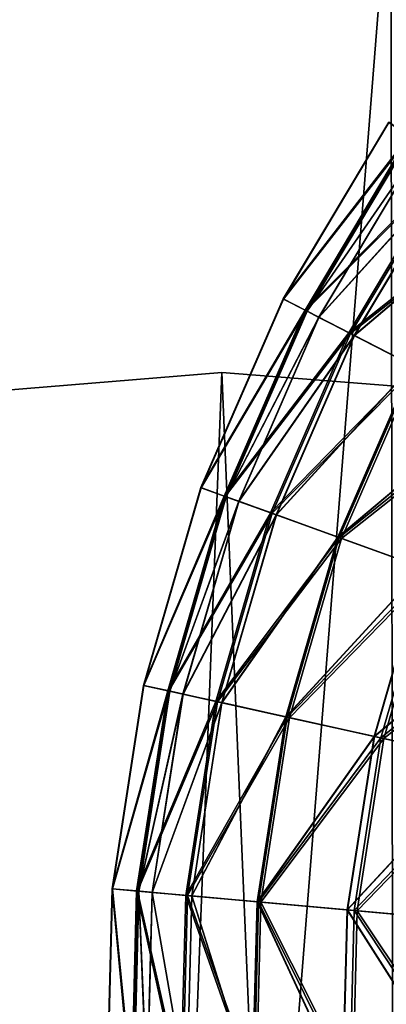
# Model space of a CAD drawing. Header units: millimetres. Extents: x 0 to 453, y 0 to 454.
# Tile 438 of 530: x 208 to 226, y 379 to 426. Entities that reach past the tile are written whole.
import ezdxf

# ---------------------------------------------------------------- set-up
doc = ezdxf.new("R2010")
doc.units = ezdxf.units.MM
doc.header["$LTSCALE"] = 25.4
doc.layers.get('0').update_dxf_attribs({"true_color": 0xff5454})

# ---------------------------------------------------------------- blocks, each defined once
blk = doc.blocks.new('KARO-V-10303.STL')
at = {"color": 250, "true_color": 0x262626}
mesh = blk.add_polyface(dxfattribs=at)
corners = [(-197.361, -32.381, 1779.606), (-197.458, 31.784, 1779.606), (-200, -0.302, 1779.606), (-189.803, 63.047, 1779.606), (-189.611, -63.62, 1779.606), (-177.232, 92.677, 1779.606), (-176.95, -93.212, 1779.606), (-160.07, 119.907, 1779.606), (-159.707, -120.39, 1779.606), (-138.763, 144.031, 1779.606), (-138.327, -144.45, 1779.606), (-113.862, 164.425, 1779.606), (-113.364, -164.768, 1779.606), (-86.012, 180.56, 1779.606), (-85.465, -180.82, 1779.606), (-55.934, 192.019, 1779.606), (-55.353, -192.188, 1779.606), (-24.407, 198.505, 1779.606), (-23.807, -198.578, 1779.606), (7.751, 199.85, 1779.606), (8.355, -199.825, 1779.606), (39.709, 196.018, 1779.606), (40.301, -195.897, 1779.606), (70.638, 187.11, 1779.606), (71.204, -186.896, 1779.606), (99.738, 173.356, 1779.606), (100.262, -173.054, 1779.606), (126.255, 155.112, 1779.606), (126.723, -154.73, 1779.606), (149.501, 132.851, 1779.606), (149.902, -132.398, 1779.606), (168.876, 107.149, 1779.606), (169.199, -106.637, 1779.606), (183.877, 78.671, 1779.606), (184.114, -78.115, 1779.606), (194.116, 48.157, 1779.606), (194.26, -47.57, 1779.606), (199.327, 16.395, 1779.606), (199.376, -15.792, 1779.606)]
mesh.append_faces([[corners[k] for k in face] for face in [(0, 1, 2), (37, 36, 38)]], dxfattribs={"vtx0": -1, "color": 250})
mesh.append_faces([[corners[k] for k in face] for face in [(1, 0, 3), (3, 4, 5), (5, 6, 7), (7, 8, 9), (9, 10, 11), (11, 12, 13), (13, 14, 15), (15, 16, 17), (17, 18, 19), (19, 20, 21), (21, 22, 23), (23, 24, 25), (25, 26, 27), (27, 28, 29), (29, 30, 31), (31, 32, 33), (33, 34, 35), (35, 36, 37)]], dxfattribs={"vtx0": -1, "vtx1": -1, "color": 250})
mesh.append_faces([[corners[k] for k in face] for face in [(3, 0, 4), (5, 4, 6), (7, 6, 8), (9, 8, 10), (11, 10, 12), (13, 12, 14), (15, 14, 16), (17, 16, 18), (19, 18, 20), (21, 20, 22), (23, 22, 24), (25, 24, 26), (27, 26, 28), (29, 28, 30), (31, 30, 32), (33, 32, 34), (35, 34, 36)]], dxfattribs={"vtx0": -1, "vtx2": -1, "color": 250})
mesh = blk.add_polyface(dxfattribs=at)
corners = [(-197.458, 31.784, 1778.806), (-197.361, -32.381, 1778.806), (-200, -0.302, 1778.806), (-189.803, 63.047, 1778.806), (-189.611, -63.62, 1778.806), (-177.232, 92.677, 1778.806), (-176.95, -93.212, 1778.806), (-160.07, 119.907, 1778.806), (-159.707, -120.39, 1778.806), (-138.763, 144.031, 1778.806), (-138.327, -144.45, 1778.806), (-113.862, 164.425, 1778.806), (-113.364, -164.768, 1778.806), (-86.012, 180.56, 1778.806), (-85.465, -180.82, 1778.806), (-55.934, 192.019, 1778.806), (-55.353, -192.188, 1778.806), (-24.407, 198.505, 1778.806), (-23.807, -198.578, 1778.806), (7.751, 199.85, 1778.806), (8.355, -199.825, 1778.806), (39.709, 196.018, 1778.806), (40.301, -195.897, 1778.806), (70.638, 187.11, 1778.806), (71.204, -186.896, 1778.806), (99.738, 173.356, 1778.806), (100.262, -173.054, 1778.806), (126.255, 155.112, 1778.806), (126.723, -154.73, 1778.806), (149.501, 132.851, 1778.806), (149.902, -132.398, 1778.806), (168.876, 107.149, 1778.806), (169.199, -106.637, 1778.806), (183.877, 78.671, 1778.806), (184.114, -78.115, 1778.806), (194.116, 48.157, 1778.806), (194.26, -47.57, 1778.806), (199.327, 16.395, 1778.806), (199.376, -15.792, 1778.806)]
mesh.append_faces([[corners[k] for k in face] for face in [(0, 1, 2), (36, 37, 38)]], dxfattribs={"vtx0": -1, "color": 250})
mesh.append_faces([[corners[k] for k in face] for face in [(1, 3, 4), (4, 5, 6), (6, 7, 8), (8, 9, 10), (10, 11, 12), (12, 13, 14), (14, 15, 16), (16, 17, 18), (18, 19, 20), (20, 21, 22), (22, 23, 24), (24, 25, 26), (26, 27, 28), (28, 29, 30), (30, 31, 32), (32, 33, 34), (34, 35, 36)]], dxfattribs={"vtx0": -1, "vtx1": -1, "color": 250})
mesh.append_faces([[corners[k] for k in face] for face in [(1, 0, 3), (4, 3, 5), (6, 5, 7), (8, 7, 9), (10, 9, 11), (12, 11, 13), (14, 13, 15), (16, 15, 17), (18, 17, 19), (20, 19, 21), (22, 21, 23), (24, 23, 25), (26, 25, 27), (28, 27, 29), (30, 29, 31), (32, 31, 33), (34, 33, 35), (36, 35, 37)]], dxfattribs={"vtx0": -1, "vtx2": -1, "color": 250})
at = {"color": 7, "true_color": 0xffffff}
mesh = blk.add_polyface(dxfattribs=at)
corners = [(8.617, 186.254, 682.186), (2.62, 178.501, 672.487), (3.664, 177.965, 682.186), (7.65, 186.919, 672.487)]
mesh.append_faces([[corners[k] for k in face] for face in [(0, 1, 2), (1, 0, 3)]], dxfattribs={"vtx0": -1, "color": 7})
mesh = blk.add_polyface(dxfattribs=at)
corners = [(2.62, 178.501, 672.487), (7.664, 186.91, 662.718), (2.635, 178.493, 662.718), (7.65, 186.919, 672.487)]
mesh.append_faces([[corners[k] for k in face] for face in [(0, 1, 2), (1, 0, 3)]], dxfattribs={"vtx0": -1, "color": 7})
mesh = blk.add_polyface(dxfattribs=at)
corners = [(2.635, 178.493, 662.718), (8.659, 186.225, 653.023), (3.709, 177.942, 653.023), (7.664, 186.91, 662.718)]
mesh.append_faces([[corners[k] for k in face] for face in [(0, 1, 2), (1, 0, 3)]], dxfattribs={"vtx0": -1, "color": 7})
mesh = blk.add_polyface(dxfattribs=at)
corners = [(10.551, 184.923, 691.669), (3.664, 177.965, 682.186), (5.752, 176.892, 691.669), (8.617, 186.254, 682.186)]
mesh.append_faces([[corners[k] for k in face] for face in [(0, 1, 2), (1, 0, 3)]], dxfattribs={"vtx0": -1, "color": 7})
mesh = blk.add_polyface(dxfattribs=at)
corners = [(3.709, 177.942, 653.023), (10.62, 184.876, 643.548), (5.826, 176.854, 643.548), (8.659, 186.225, 653.023)]
mesh.append_faces([[corners[k] for k in face] for face in [(0, 1, 2), (1, 0, 3)]], dxfattribs={"vtx0": -1, "color": 7})
mesh = blk.add_polyface(dxfattribs=at)
corners = [(3.763, 177.914, 667.704), (9.231, 185.832, 677.704), (4.326, 177.625, 677.704), (8.709, 186.191, 667.704)]
mesh.append_faces([[corners[k] for k in face] for face in [(0, 1, 2), (1, 0, 3)]], dxfattribs={"vtx0": -1, "color": 7})
mesh = blk.add_polyface(dxfattribs=at)
corners = [(9.234, 185.829, 657.704), (3.763, 177.914, 667.704), (4.33, 177.623, 657.704), (8.709, 186.191, 667.704)]
mesh.append_faces([[corners[k] for k in face] for face in [(0, 1, 2), (1, 0, 3)]], dxfattribs={"vtx0": -1, "color": 7})
mesh = blk.add_polyface(dxfattribs=at)
corners = [(4.326, 177.625, 677.704), (10.791, 184.758, 687.543), (6.011, 176.759, 687.543), (9.231, 185.832, 677.704)]
mesh.append_faces([[corners[k] for k in face] for face in [(0, 1, 2), (1, 0, 3)]], dxfattribs={"vtx0": -1, "color": 7})
mesh = blk.add_polyface(dxfattribs=at)
corners = [(10.798, 184.753, 647.866), (4.33, 177.623, 657.704), (6.019, 176.755, 647.866), (9.234, 185.829, 657.704)]
mesh.append_faces([[corners[k] for k in face] for face in [(0, 1, 2), (1, 0, 3)]], dxfattribs={"vtx0": -1, "color": 7})
mesh = blk.add_polyface(dxfattribs=at)
corners = [(13.423, 182.947, 700.795), (5.752, 176.892, 691.669), (8.853, 175.3, 700.795), (10.551, 184.923, 691.669)]
mesh.append_faces([[corners[k] for k in face] for face in [(0, 1, 2), (1, 0, 3)]], dxfattribs={"vtx0": -1, "color": 7})
mesh = blk.add_polyface(dxfattribs=at)
corners = [(5.826, 176.854, 643.548), (13.517, 182.882, 634.434), (8.955, 175.247, 634.434), (10.62, 184.876, 643.548)]
mesh.append_faces([[corners[k] for k in face] for face in [(0, 1, 2), (1, 0, 3)]], dxfattribs={"vtx0": -1, "color": 7})
mesh = blk.add_polyface(dxfattribs=at)
corners = [(6.011, 176.759, 687.543), (13.364, 182.987, 697.063), (8.79, 175.332, 697.063), (10.791, 184.758, 687.543)]
mesh.append_faces([[corners[k] for k in face] for face in [(0, 1, 2), (1, 0, 3)]], dxfattribs={"vtx0": -1, "color": 7})
mesh = blk.add_polyface(dxfattribs=at)
corners = [(13.375, 182.98, 638.347), (6.019, 176.755, 647.866), (8.801, 175.326, 638.347), (10.798, 184.753, 647.866)]
mesh.append_faces([[corners[k] for k in face] for face in [(0, 1, 2), (1, 0, 3)]], dxfattribs={"vtx0": -1, "color": 7})
mesh = blk.add_polyface(dxfattribs=at)
corners = [(3.664, 177.965, 682.186), (-1.292, 169.509, 672.487), (-0.188, 169.111, 682.186), (2.62, 178.501, 672.487)]
mesh.append_faces([[corners[k] for k in face] for face in [(0, 1, 2), (1, 0, 3)]], dxfattribs={"vtx0": -1, "color": 7})
mesh = blk.add_polyface(dxfattribs=at)
corners = [(-1.292, 169.509, 672.487), (2.635, 178.493, 662.718), (-1.277, 169.503, 662.718), (2.62, 178.501, 672.487)]
mesh.append_faces([[corners[k] for k in face] for face in [(0, 1, 2), (1, 0, 3)]], dxfattribs={"vtx0": -1, "color": 7})
mesh = blk.add_polyface(dxfattribs=at)
corners = [(-1.277, 169.503, 662.718), (3.709, 177.942, 653.023), (-0.141, 169.093, 653.023), (2.635, 178.493, 662.718)]
mesh.append_faces([[corners[k] for k in face] for face in [(0, 1, 2), (1, 0, 3)]], dxfattribs={"vtx0": -1, "color": 7})
mesh = blk.add_polyface(dxfattribs=at)
corners = [(5.752, 176.892, 691.669), (-0.188, 169.111, 682.186), (2.02, 168.314, 691.669), (3.664, 177.965, 682.186)]
mesh.append_faces([[corners[k] for k in face] for face in [(0, 1, 2), (1, 0, 3)]], dxfattribs={"vtx0": -1, "color": 7})
mesh = blk.add_polyface(dxfattribs=at)
corners = [(-0.141, 169.093, 653.023), (5.826, 176.854, 643.548), (2.098, 168.286, 643.548), (3.709, 177.942, 653.023)]
mesh.append_faces([[corners[k] for k in face] for face in [(0, 1, 2), (1, 0, 3)]], dxfattribs={"vtx0": -1, "color": 7})
mesh = blk.add_polyface(dxfattribs=at)
corners = [(-0.084, 169.073, 667.704), (4.326, 177.625, 677.704), (0.512, 168.858, 677.704), (3.763, 177.914, 667.704)]
mesh.append_faces([[corners[k] for k in face] for face in [(0, 1, 2), (1, 0, 3)]], dxfattribs={"vtx0": -1, "color": 7})
mesh = blk.add_polyface(dxfattribs=at)
corners = [(4.33, 177.623, 657.704), (-0.084, 169.073, 667.704), (0.516, 168.856, 657.704), (3.763, 177.914, 667.704)]
mesh.append_faces([[corners[k] for k in face] for face in [(0, 1, 2), (1, 0, 3)]], dxfattribs={"vtx0": -1, "color": 7})
mesh = blk.add_polyface(dxfattribs=at)
corners = [(0.512, 168.858, 677.704), (6.011, 176.759, 687.543), (2.294, 168.215, 687.543), (4.326, 177.625, 677.704)]
mesh.append_faces([[corners[k] for k in face] for face in [(0, 1, 2), (1, 0, 3)]], dxfattribs={"vtx0": -1, "color": 7})
mesh = blk.add_polyface(dxfattribs=at)
corners = [(6.019, 176.755, 647.866), (0.516, 168.856, 657.704), (2.302, 168.212, 647.866), (4.33, 177.623, 657.704)]
mesh.append_faces([[corners[k] for k in face] for face in [(0, 1, 2), (1, 0, 3)]], dxfattribs={"vtx0": -1, "color": 7})
mesh = blk.add_polyface(dxfattribs=at)
corners = [(8.853, 175.3, 700.795), (2.02, 168.314, 691.669), (5.299, 167.131, 700.795), (5.752, 176.892, 691.669)]
mesh.append_faces([[corners[k] for k in face] for face in [(0, 1, 2), (1, 0, 3)]], dxfattribs={"vtx0": -1, "color": 7})
mesh = blk.add_polyface(dxfattribs=at)
corners = [(2.098, 168.286, 643.548), (8.955, 175.247, 634.434), (5.407, 167.092, 634.434), (5.826, 176.854, 643.548)]
mesh.append_faces([[corners[k] for k in face] for face in [(0, 1, 2), (1, 0, 3)]], dxfattribs={"vtx0": -1, "color": 7})
mesh = blk.add_polyface(dxfattribs=at)
corners = [(2.294, 168.215, 687.543), (8.79, 175.332, 697.063), (5.232, 167.155, 697.063), (6.011, 176.759, 687.543)]
mesh.append_faces([[corners[k] for k in face] for face in [(0, 1, 2), (1, 0, 3)]], dxfattribs={"vtx0": -1, "color": 7})
mesh = blk.add_polyface(dxfattribs=at)
corners = [(8.801, 175.326, 638.347), (2.302, 168.212, 647.866), (5.244, 167.151, 638.347), (6.019, 176.755, 647.866)]
mesh.append_faces([[corners[k] for k in face] for face in [(0, 1, 2), (1, 0, 3)]], dxfattribs={"vtx0": -1, "color": 7})
at = {"color": 250, "true_color": 0x262626}
mesh = blk.add_polyface(dxfattribs=at)
corners = [(-173.759, 20.803, 1779.606), (-171.405, -35.291, 1779.606), (-174.846, -7.339, 1779.606), (-168.172, 48.407, 1779.606), (-163.524, -62.33, 1779.606), (-158.229, 74.756, 1779.606), (-151.408, -87.754, 1779.606), (-144.188, 99.17, 1779.606), (-135.37, -110.905, 1779.606), (-126.413, 121.015, 1779.606), (-115.827, -131.183, 1779.606), (-105.364, 139.726, 1779.606), (-93.284, -148.065, 1779.606), (-81.586, 154.818, 1779.606), (-68.325, -161.111, 1779.606), (-55.695, 165.901, 1779.606), (-41.596, -169.985, 1779.606), (-28.361, 172.687, 1779.606), (-13.79, -174.456, 1779.606), (-0.293, 175, 1779.606), (14.374, -174.409, 1779.606), (27.783, 172.781, 1779.606), (42.165, -169.844, 1779.606), (55.139, 166.086, 1779.606), (68.864, -160.881, 1779.606), (81.067, 155.091, 1779.606), (93.779, -147.752, 1779.606), (104.896, 140.078, 1779.606), (116.266, -130.795, 1779.606), (126.007, 121.438, 1779.606), (135.741, -110.451, 1779.606), (143.856, 99.652, 1779.606), (151.701, -87.246, 1779.606), (157.978, 75.286, 1779.606), (163.731, -61.782, 1779.606), (168.009, 48.969, 1779.606), (171.522, -34.717, 1779.606), (173.689, 21.385, 1779.606), (174.87, -6.754, 1779.606)]
mesh.append_faces([[corners[k] for k in face] for face in [(0, 1, 2), (36, 37, 38)]], dxfattribs={"vtx0": -1, "color": 250})
mesh.append_faces([[corners[k] for k in face] for face in [(1, 3, 4), (4, 5, 6), (6, 7, 8), (8, 9, 10), (10, 11, 12), (12, 13, 14), (14, 15, 16), (16, 17, 18), (18, 19, 20), (20, 21, 22), (22, 23, 24), (24, 25, 26), (26, 27, 28), (28, 29, 30), (30, 31, 32), (32, 33, 34), (34, 35, 36)]], dxfattribs={"vtx0": -1, "vtx1": -1, "color": 250})
mesh.append_faces([[corners[k] for k in face] for face in [(1, 0, 3), (4, 3, 5), (6, 5, 7), (8, 7, 9), (10, 9, 11), (12, 11, 13), (14, 13, 15), (16, 15, 17), (18, 17, 19), (20, 19, 21), (22, 21, 23), (24, 23, 25), (26, 25, 27), (28, 27, 29), (30, 29, 31), (32, 31, 33), (34, 33, 35), (36, 35, 37)]], dxfattribs={"vtx0": -1, "vtx2": -1, "color": 250})
mesh = blk.add_polyface(dxfattribs=at)
corners = [(-171.405, -35.291, 1799.606), (-173.759, 20.803, 1799.606), (-174.846, -7.339, 1799.606), (-168.172, 48.407, 1799.606), (-163.524, -62.33, 1799.606), (-158.229, 74.756, 1799.606), (-151.408, -87.754, 1799.606), (-144.188, 99.17, 1799.606), (-135.37, -110.905, 1799.606), (-126.413, 121.015, 1799.606), (-115.827, -131.183, 1799.606), (-105.364, 139.726, 1799.606), (-93.284, -148.065, 1799.606), (-81.586, 154.818, 1799.606), (-68.325, -161.111, 1799.606), (-55.695, 165.901, 1799.606), (-41.596, -169.985, 1799.606), (-28.361, 172.687, 1799.606), (-13.79, -174.456, 1799.606), (-0.293, 175, 1799.606), (14.374, -174.409, 1799.606), (27.783, 172.781, 1799.606), (42.165, -169.844, 1799.606), (55.139, 166.086, 1799.606), (68.864, -160.881, 1799.606), (81.067, 155.091, 1799.606), (93.779, -147.752, 1799.606), (104.896, 140.078, 1799.606), (116.266, -130.795, 1799.606), (126.007, 121.438, 1799.606), (135.741, -110.451, 1799.606), (143.856, 99.652, 1799.606), (151.701, -87.246, 1799.606), (157.978, 75.286, 1799.606), (163.731, -61.782, 1799.606), (168.009, 48.969, 1799.606), (171.522, -34.717, 1799.606), (173.689, 21.385, 1799.606), (174.87, -6.754, 1799.606)]
mesh.append_faces([[corners[k] for k in face] for face in [(0, 1, 2), (37, 36, 38)]], dxfattribs={"vtx0": -1, "color": 250})
mesh.append_faces([[corners[k] for k in face] for face in [(1, 0, 3), (3, 4, 5), (5, 6, 7), (7, 8, 9), (9, 10, 11), (11, 12, 13), (13, 14, 15), (15, 16, 17), (17, 18, 19), (19, 20, 21), (21, 22, 23), (23, 24, 25), (25, 26, 27), (27, 28, 29), (29, 30, 31), (31, 32, 33), (33, 34, 35), (35, 36, 37)]], dxfattribs={"vtx0": -1, "vtx1": -1, "color": 250})
mesh.append_faces([[corners[k] for k in face] for face in [(3, 0, 4), (5, 4, 6), (7, 6, 8), (9, 8, 10), (11, 10, 12), (13, 12, 14), (15, 14, 16), (17, 16, 18), (19, 18, 20), (21, 20, 22), (23, 22, 24), (25, 24, 26), (27, 26, 28), (29, 28, 30), (31, 30, 32), (33, 32, 34), (35, 34, 36)]], dxfattribs={"vtx0": -1, "vtx2": -1, "color": 250})
mesh = blk.add_polyface(dxfattribs=at)
corners = [(-28.361, 172.687, 1799.606), (-0.293, 175, 1779.606), (-28.361, 172.687, 1779.606), (-0.293, 175, 1799.606)]
mesh.append_faces([[corners[k] for k in face] for face in [(0, 1, 2), (1, 0, 3)]], dxfattribs={"vtx0": -1, "color": 250})
mesh = blk.add_polyface(dxfattribs=at)
corners = [(-0.293, 175, 1799.606), (27.783, 172.781, 1779.606), (-0.293, 175, 1779.606), (27.783, 172.781, 1799.606)]
mesh.append_faces([[corners[k] for k in face] for face in [(0, 1, 2), (1, 0, 3)]], dxfattribs={"vtx0": -1, "color": 250})
at = {"color": 7, "true_color": 0xffffff}
mesh = blk.add_polyface(dxfattribs=at)
corners = [(5.232, 167.155, 697.063), (12.619, 173.365, 706.111), (9.281, 165.694, 706.111), (8.79, 175.332, 697.063)]
mesh.append_faces([[corners[k] for k in face] for face in [(0, 1, 2), (1, 0, 3)]], dxfattribs={"vtx0": -1, "color": 7})
mesh = blk.add_polyface(dxfattribs=at)
corners = [(12.633, 173.358, 629.3), (5.244, 167.151, 638.347), (9.296, 165.688, 629.3), (8.801, 175.326, 638.347)]
mesh.append_faces([[corners[k] for k in face] for face in [(0, 1, 2), (1, 0, 3)]], dxfattribs={"vtx0": -1, "color": 7})
mesh = blk.add_polyface(dxfattribs=at)
corners = [(12.92, 173.21, 709.429), (5.299, 167.131, 700.795), (9.6, 165.579, 709.429), (8.853, 175.3, 700.795)]
mesh.append_faces([[corners[k] for k in face] for face in [(0, 1, 2), (1, 0, 3)]], dxfattribs={"vtx0": -1, "color": 7})
mesh = blk.add_polyface(dxfattribs=at)
corners = [(5.407, 167.092, 634.434), (13.049, 173.144, 625.816), (9.736, 165.53, 625.816), (8.955, 175.247, 634.434)]
mesh.append_faces([[corners[k] for k in face] for face in [(0, 1, 2), (1, 0, 3)]], dxfattribs={"vtx0": -1, "color": 7})
mesh = blk.add_polyface(dxfattribs=at)
corners = [(-0.188, 169.111, 682.186), (-4.023, 160.09, 672.487), (-2.877, 159.836, 682.186), (-1.292, 169.509, 672.487)]
mesh.append_faces([[corners[k] for k in face] for face in [(0, 1, 2), (1, 0, 3)]], dxfattribs={"vtx0": -1, "color": 7})
mesh = blk.add_polyface(dxfattribs=at)
corners = [(-4.023, 160.09, 672.487), (-1.277, 169.503, 662.718), (-4.006, 160.087, 662.718), (-1.292, 169.509, 672.487)]
mesh.append_faces([[corners[k] for k in face] for face in [(0, 1, 2), (1, 0, 3)]], dxfattribs={"vtx0": -1, "color": 7})
mesh = blk.add_polyface(dxfattribs=at)
corners = [(-4.006, 160.087, 662.718), (-0.141, 169.093, 653.023), (-2.827, 159.825, 653.023), (-1.277, 169.503, 662.718)]
mesh.append_faces([[corners[k] for k in face] for face in [(0, 1, 2), (1, 0, 3)]], dxfattribs={"vtx0": -1, "color": 7})
mesh = blk.add_polyface(dxfattribs=at)
corners = [(2.02, 168.314, 691.669), (-2.877, 159.836, 682.186), (-0.585, 159.329, 691.669), (-0.188, 169.111, 682.186)]
mesh.append_faces([[corners[k] for k in face] for face in [(0, 1, 2), (1, 0, 3)]], dxfattribs={"vtx0": -1, "color": 7})
mesh = blk.add_polyface(dxfattribs=at)
corners = [(-2.827, 159.825, 653.023), (2.098, 168.286, 643.548), (-0.503, 159.311, 643.548), (-0.141, 169.093, 653.023)]
mesh.append_faces([[corners[k] for k in face] for face in [(0, 1, 2), (1, 0, 3)]], dxfattribs={"vtx0": -1, "color": 7})
mesh = blk.add_polyface(dxfattribs=at)
corners = [(-2.768, 159.812, 667.704), (0.512, 168.858, 677.704), (-2.15, 159.675, 677.704), (-0.084, 169.073, 667.704)]
mesh.append_faces([[corners[k] for k in face] for face in [(0, 1, 2), (1, 0, 3)]], dxfattribs={"vtx0": -1, "color": 7})
mesh = blk.add_polyface(dxfattribs=at)
corners = [(0.516, 168.856, 657.704), (-2.768, 159.812, 667.704), (-2.146, 159.674, 657.704), (-0.084, 169.073, 667.704)]
mesh.append_faces([[corners[k] for k in face] for face in [(0, 1, 2), (1, 0, 3)]], dxfattribs={"vtx0": -1, "color": 7})
mesh = blk.add_polyface(dxfattribs=at)
corners = [(-2.15, 159.675, 677.704), (2.294, 168.215, 687.543), (-0.301, 159.266, 687.543), (0.512, 168.858, 677.704)]
mesh.append_faces([[corners[k] for k in face] for face in [(0, 1, 2), (1, 0, 3)]], dxfattribs={"vtx0": -1, "color": 7})
mesh = blk.add_polyface(dxfattribs=at)
corners = [(2.302, 168.212, 647.866), (-2.146, 159.674, 657.704), (-0.293, 159.264, 647.866), (0.516, 168.856, 657.704)]
mesh.append_faces([[corners[k] for k in face] for face in [(0, 1, 2), (1, 0, 3)]], dxfattribs={"vtx0": -1, "color": 7})
mesh = blk.add_polyface(dxfattribs=at)
corners = [(5.299, 167.131, 700.795), (-0.585, 159.329, 691.669), (2.818, 158.575, 700.795), (2.02, 168.314, 691.669)]
mesh.append_faces([[corners[k] for k in face] for face in [(0, 1, 2), (1, 0, 3)]], dxfattribs={"vtx0": -1, "color": 7})
mesh = blk.add_polyface(dxfattribs=at)
corners = [(-0.503, 159.311, 643.548), (5.407, 167.092, 634.434), (2.931, 158.55, 634.434), (2.098, 168.286, 643.548)]
mesh.append_faces([[corners[k] for k in face] for face in [(0, 1, 2), (1, 0, 3)]], dxfattribs={"vtx0": -1, "color": 7})
mesh = blk.add_polyface(dxfattribs=at)
corners = [(-0.301, 159.266, 687.543), (5.232, 167.155, 697.063), (2.749, 158.59, 697.063), (2.294, 168.215, 687.543)]
mesh.append_faces([[corners[k] for k in face] for face in [(0, 1, 2), (1, 0, 3)]], dxfattribs={"vtx0": -1, "color": 7})
mesh = blk.add_polyface(dxfattribs=at)
corners = [(5.244, 167.151, 638.347), (-0.293, 159.264, 647.866), (2.762, 158.587, 638.347), (2.302, 168.212, 647.866)]
mesh.append_faces([[corners[k] for k in face] for face in [(0, 1, 2), (1, 0, 3)]], dxfattribs={"vtx0": -1, "color": 7})
mesh = blk.add_polyface(dxfattribs=at)
corners = [(2.749, 158.59, 697.063), (9.281, 165.694, 706.111), (6.951, 157.659, 706.111), (5.232, 167.155, 697.063)]
mesh.append_faces([[corners[k] for k in face] for face in [(0, 1, 2), (1, 0, 3)]], dxfattribs={"vtx0": -1, "color": 7})
mesh = blk.add_polyface(dxfattribs=at)
corners = [(9.296, 165.688, 629.3), (2.762, 158.587, 638.347), (6.967, 157.655, 629.3), (5.244, 167.151, 638.347)]
mesh.append_faces([[corners[k] for k in face] for face in [(0, 1, 2), (1, 0, 3)]], dxfattribs={"vtx0": -1, "color": 7})
mesh = blk.add_polyface(dxfattribs=at)
corners = [(9.6, 165.579, 709.429), (2.818, 158.575, 700.795), (7.282, 157.585, 709.429), (5.299, 167.131, 700.795)]
mesh.append_faces([[corners[k] for k in face] for face in [(0, 1, 2), (1, 0, 3)]], dxfattribs={"vtx0": -1, "color": 7})
mesh = blk.add_polyface(dxfattribs=at)
corners = [(2.931, 158.55, 634.434), (9.736, 165.53, 625.816), (7.424, 157.554, 625.816), (5.407, 167.092, 634.434)]
mesh.append_faces([[corners[k] for k in face] for face in [(0, 1, 2), (1, 0, 3)]], dxfattribs={"vtx0": -1, "color": 7})
mesh = blk.add_polyface(dxfattribs=at)
corners = [(6.951, 157.659, 706.111), (14.374, 163.856, 714.542), (12.238, 156.487, 714.542), (9.281, 165.694, 706.111)]
mesh.append_faces([[corners[k] for k in face] for face in [(0, 1, 2), (1, 0, 3)]], dxfattribs={"vtx0": -1, "color": 7})
mesh = blk.add_polyface(dxfattribs=at)
corners = [(14.393, 163.849, 620.872), (6.967, 157.655, 629.3), (12.257, 156.483, 620.872), (9.296, 165.688, 629.3)]
mesh.append_faces([[corners[k] for k in face] for face in [(0, 1, 2), (1, 0, 3)]], dxfattribs={"vtx0": -1, "color": 7})
mesh = blk.add_polyface(dxfattribs=at)
corners = [(14.858, 163.682, 717.44), (7.282, 157.585, 709.429), (12.741, 156.376, 717.44), (9.6, 165.579, 709.429)]
mesh.append_faces([[corners[k] for k in face] for face in [(0, 1, 2), (1, 0, 3)]], dxfattribs={"vtx0": -1, "color": 7})
mesh = blk.add_polyface(dxfattribs=at)
corners = [(7.424, 157.554, 625.816), (15.021, 163.623, 617.824), (12.909, 156.339, 617.824), (9.736, 165.53, 625.816)]
mesh.append_faces([[corners[k] for k in face] for face in [(0, 1, 2), (1, 0, 3)]], dxfattribs={"vtx0": -1, "color": 7})
mesh = blk.add_polyface(dxfattribs=at)
corners = [(-2.877, 159.836, 682.186), (-5.526, 150.4, 672.487), (-4.357, 150.295, 682.186), (-4.023, 160.09, 672.487)]
mesh.append_faces([[corners[k] for k in face] for face in [(0, 1, 2), (1, 0, 3)]], dxfattribs={"vtx0": -1, "color": 7})
mesh = blk.add_polyface(dxfattribs=at)
corners = [(-5.526, 150.4, 672.487), (-4.006, 160.087, 662.718), (-5.51, 150.398, 662.718), (-4.023, 160.09, 672.487)]
mesh.append_faces([[corners[k] for k in face] for face in [(0, 1, 2), (1, 0, 3)]], dxfattribs={"vtx0": -1, "color": 7})
mesh = blk.add_polyface(dxfattribs=at)
corners = [(-5.51, 150.398, 662.718), (-2.827, 159.825, 653.023), (-4.307, 150.29, 653.023), (-4.006, 160.087, 662.718)]
mesh.append_faces([[corners[k] for k in face] for face in [(0, 1, 2), (1, 0, 3)]], dxfattribs={"vtx0": -1, "color": 7})
mesh = blk.add_polyface(dxfattribs=at)
corners = [(-0.585, 159.329, 691.669), (-4.357, 150.295, 682.186), (-2.019, 150.084, 691.669), (-2.877, 159.836, 682.186)]
mesh.append_faces([[corners[k] for k in face] for face in [(0, 1, 2), (1, 0, 3)]], dxfattribs={"vtx0": -1, "color": 7})
mesh = blk.add_polyface(dxfattribs=at)
corners = [(-4.307, 150.29, 653.023), (-0.503, 159.311, 643.548), (-1.936, 150.077, 643.548), (-2.827, 159.825, 653.023)]
mesh.append_faces([[corners[k] for k in face] for face in [(0, 1, 2), (1, 0, 3)]], dxfattribs={"vtx0": -1, "color": 7})
mesh = blk.add_polyface(dxfattribs=at)
corners = [(-2.146, 159.674, 657.704), (-4.247, 150.285, 667.704), (-3.612, 150.227, 657.704), (-2.768, 159.812, 667.704)]
mesh.append_faces([[corners[k] for k in face] for face in [(0, 1, 2), (1, 0, 3)]], dxfattribs={"vtx0": -1, "color": 7})
mesh = blk.add_polyface(dxfattribs=at)
corners = [(-4.247, 150.285, 667.704), (-2.15, 159.675, 677.704), (-3.616, 150.228, 677.704), (-2.768, 159.812, 667.704)]
mesh.append_faces([[corners[k] for k in face] for face in [(0, 1, 2), (1, 0, 3)]], dxfattribs={"vtx0": -1, "color": 7})
mesh = blk.add_polyface(dxfattribs=at)
corners = [(-3.616, 150.228, 677.704), (-0.301, 159.266, 687.543), (-1.73, 150.058, 687.543), (-2.15, 159.675, 677.704)]
mesh.append_faces([[corners[k] for k in face] for face in [(0, 1, 2), (1, 0, 3)]], dxfattribs={"vtx0": -1, "color": 7})
mesh = blk.add_polyface(dxfattribs=at)
corners = [(-0.293, 159.264, 647.866), (-3.612, 150.227, 657.704), (-1.721, 150.057, 647.866), (-2.146, 159.674, 657.704)]
mesh.append_faces([[corners[k] for k in face] for face in [(0, 1, 2), (1, 0, 3)]], dxfattribs={"vtx0": -1, "color": 7})
mesh = blk.add_polyface(dxfattribs=at)
corners = [(2.818, 158.575, 700.795), (-2.019, 150.084, 691.669), (1.453, 149.771, 700.795), (-0.585, 159.329, 691.669)]
mesh.append_faces([[corners[k] for k in face] for face in [(0, 1, 2), (1, 0, 3)]], dxfattribs={"vtx0": -1, "color": 7})
mesh = blk.add_polyface(dxfattribs=at)
corners = [(-1.936, 150.077, 643.548), (2.931, 158.55, 634.434), (1.567, 149.761, 634.434), (-0.503, 159.311, 643.548)]
mesh.append_faces([[corners[k] for k in face] for face in [(0, 1, 2), (1, 0, 3)]], dxfattribs={"vtx0": -1, "color": 7})
mesh = blk.add_polyface(dxfattribs=at)
corners = [(-1.73, 150.058, 687.543), (2.749, 158.59, 697.063), (1.382, 149.778, 697.063), (-0.301, 159.266, 687.543)]
mesh.append_faces([[corners[k] for k in face] for face in [(0, 1, 2), (1, 0, 3)]], dxfattribs={"vtx0": -1, "color": 7})
mesh = blk.add_polyface(dxfattribs=at)
corners = [(2.762, 158.587, 638.347), (-1.721, 150.057, 647.866), (1.394, 149.777, 638.347), (-0.293, 159.264, 647.866)]
mesh.append_faces([[corners[k] for k in face] for face in [(0, 1, 2), (1, 0, 3)]], dxfattribs={"vtx0": -1, "color": 7})
mesh = blk.add_polyface(dxfattribs=at)
corners = [(1.382, 149.778, 697.063), (6.951, 157.659, 706.111), (5.669, 149.392, 706.111), (2.749, 158.59, 697.063)]
mesh.append_faces([[corners[k] for k in face] for face in [(0, 1, 2), (1, 0, 3)]], dxfattribs={"vtx0": -1, "color": 7})
mesh = blk.add_polyface(dxfattribs=at)
corners = [(6.967, 157.655, 629.3), (1.394, 149.777, 638.347), (5.685, 149.39, 629.3), (2.762, 158.587, 638.347)]
mesh.append_faces([[corners[k] for k in face] for face in [(0, 1, 2), (1, 0, 3)]], dxfattribs={"vtx0": -1, "color": 7})
mesh = blk.add_polyface(dxfattribs=at)
corners = [(7.282, 157.585, 709.429), (1.453, 149.771, 700.795), (6.006, 149.361, 709.429), (2.818, 158.575, 700.795)]
mesh.append_faces([[corners[k] for k in face] for face in [(0, 1, 2), (1, 0, 3)]], dxfattribs={"vtx0": -1, "color": 7})
mesh = blk.add_polyface(dxfattribs=at)
corners = [(1.567, 149.761, 634.434), (7.424, 157.554, 625.816), (6.151, 149.348, 625.816), (2.931, 158.55, 634.434)]
mesh.append_faces([[corners[k] for k in face] for face in [(0, 1, 2), (1, 0, 3)]], dxfattribs={"vtx0": -1, "color": 7})
mesh = blk.add_polyface(dxfattribs=at)
corners = [(5.669, 149.392, 706.111), (12.238, 156.487, 714.542), (11.062, 148.906, 714.542), (6.951, 157.659, 706.111)]
mesh.append_faces([[corners[k] for k in face] for face in [(0, 1, 2), (1, 0, 3)]], dxfattribs={"vtx0": -1, "color": 7})
mesh = blk.add_polyface(dxfattribs=at)
corners = [(12.257, 156.483, 620.872), (5.685, 149.39, 629.3), (11.081, 148.904, 620.872), (6.967, 157.655, 629.3)]
mesh.append_faces([[corners[k] for k in face] for face in [(0, 1, 2), (1, 0, 3)]], dxfattribs={"vtx0": -1, "color": 7})
mesh = blk.add_polyface(dxfattribs=at)
corners = [(12.741, 156.376, 717.44), (6.006, 149.361, 709.429), (11.574, 148.86, 717.44), (7.282, 157.585, 709.429)]
mesh.append_faces([[corners[k] for k in face] for face in [(0, 1, 2), (1, 0, 3)]], dxfattribs={"vtx0": -1, "color": 7})
mesh = blk.add_polyface(dxfattribs=at)
corners = [(6.151, 149.348, 625.816), (12.909, 156.339, 617.824), (11.746, 148.844, 617.824), (7.424, 157.554, 625.816)]
mesh.append_faces([[corners[k] for k in face] for face in [(0, 1, 2), (1, 0, 3)]], dxfattribs={"vtx0": -1, "color": 7})
mesh = blk.add_polyface(dxfattribs=at)
corners = [(-4.605, 140.642, 682.186), (-5.526, 150.4, 672.487), (-5.779, 140.597, 672.487), (-4.357, 150.295, 682.186)]
mesh.append_faces([[corners[k] for k in face] for face in [(0, 1, 2), (1, 0, 3)]], dxfattribs={"vtx0": -1, "color": 7})
mesh = blk.add_polyface(dxfattribs=at)
corners = [(-5.526, 150.4, 672.487), (-5.762, 140.597, 662.718), (-5.779, 140.597, 672.487), (-5.51, 150.398, 662.718)]
mesh.append_faces([[corners[k] for k in face] for face in [(0, 1, 2), (1, 0, 3)]], dxfattribs={"vtx0": -1, "color": 7})
mesh = blk.add_polyface(dxfattribs=at)
corners = [(-5.51, 150.398, 662.718), (-4.555, 140.644, 653.023), (-5.762, 140.597, 662.718), (-4.307, 150.29, 653.023)]
mesh.append_faces([[corners[k] for k in face] for face in [(0, 1, 2), (1, 0, 3)]], dxfattribs={"vtx0": -1, "color": 7})
mesh = blk.add_polyface(dxfattribs=at)
corners = [(-2.26, 140.732, 691.669), (-4.357, 150.295, 682.186), (-4.605, 140.642, 682.186), (-2.019, 150.084, 691.669)]
mesh.append_faces([[corners[k] for k in face] for face in [(0, 1, 2), (1, 0, 3)]], dxfattribs={"vtx0": -1, "color": 7})
mesh = blk.add_polyface(dxfattribs=at)
corners = [(-4.307, 150.29, 653.023), (-2.176, 140.735, 643.548), (-4.555, 140.644, 653.023), (-1.936, 150.077, 643.548)]
mesh.append_faces([[corners[k] for k in face] for face in [(0, 1, 2), (1, 0, 3)]], dxfattribs={"vtx0": -1, "color": 7})
mesh = blk.add_polyface(dxfattribs=at)
corners = [(-3.857, 140.671, 657.704), (-4.247, 150.285, 667.704), (-4.494, 140.646, 667.704), (-3.612, 150.227, 657.704)]
mesh.append_faces([[corners[k] for k in face] for face in [(0, 1, 2), (1, 0, 3)]], dxfattribs={"vtx0": -1, "color": 7})
mesh = blk.add_polyface(dxfattribs=at)
corners = [(-4.247, 150.285, 667.704), (-3.862, 140.67, 677.704), (-4.494, 140.646, 667.704), (-3.616, 150.228, 677.704)]
mesh.append_faces([[corners[k] for k in face] for face in [(0, 1, 2), (1, 0, 3)]], dxfattribs={"vtx0": -1, "color": 7})
mesh = blk.add_polyface(dxfattribs=at)
corners = [(-3.616, 150.228, 677.704), (-1.969, 140.743, 687.543), (-3.862, 140.67, 677.704), (-1.73, 150.058, 687.543)]
mesh.append_faces([[corners[k] for k in face] for face in [(0, 1, 2), (1, 0, 3)]], dxfattribs={"vtx0": -1, "color": 7})
mesh = blk.add_polyface(dxfattribs=at)
corners = [(-1.961, 140.743, 647.866), (-3.612, 150.227, 657.704), (-3.857, 140.671, 657.704), (-1.721, 150.057, 647.866)]
mesh.append_faces([[corners[k] for k in face] for face in [(0, 1, 2), (1, 0, 3)]], dxfattribs={"vtx0": -1, "color": 7})
mesh = blk.add_polyface(dxfattribs=at)
corners = [(1.224, 140.866, 700.795), (-2.019, 150.084, 691.669), (-2.26, 140.732, 691.669), (1.453, 149.771, 700.795)]
mesh.append_faces([[corners[k] for k in face] for face in [(0, 1, 2), (1, 0, 3)]], dxfattribs={"vtx0": -1, "color": 7})
mesh = blk.add_polyface(dxfattribs=at)
corners = [(-1.936, 150.077, 643.548), (1.338, 140.87, 634.434), (-2.176, 140.735, 643.548), (1.567, 149.761, 634.434)]
mesh.append_faces([[corners[k] for k in face] for face in [(0, 1, 2), (1, 0, 3)]], dxfattribs={"vtx0": -1, "color": 7})
mesh = blk.add_polyface(dxfattribs=at)
corners = [(-1.73, 150.058, 687.543), (1.153, 140.863, 697.063), (-1.969, 140.743, 687.543), (1.382, 149.778, 697.063)]
mesh.append_faces([[corners[k] for k in face] for face in [(0, 1, 2), (1, 0, 3)]], dxfattribs={"vtx0": -1, "color": 7})
mesh = blk.add_polyface(dxfattribs=at)
corners = [(1.165, 140.864, 638.347), (-1.721, 150.057, 647.866), (-1.961, 140.743, 647.866), (1.394, 149.777, 638.347)]
mesh.append_faces([[corners[k] for k in face] for face in [(0, 1, 2), (1, 0, 3)]], dxfattribs={"vtx0": -1, "color": 7})
mesh = blk.add_polyface(dxfattribs=at)
corners = [(1.382, 149.778, 697.063), (5.454, 141.028, 706.111), (1.153, 140.863, 697.063), (5.669, 149.392, 706.111)]
mesh.append_faces([[corners[k] for k in face] for face in [(0, 1, 2), (1, 0, 3)]], dxfattribs={"vtx0": -1, "color": 7})
mesh = blk.add_polyface(dxfattribs=at)
corners = [(5.47, 141.029, 629.3), (1.394, 149.777, 638.347), (1.165, 140.864, 638.347), (5.685, 149.39, 629.3)]
mesh.append_faces([[corners[k] for k in face] for face in [(0, 1, 2), (1, 0, 3)]], dxfattribs={"vtx0": -1, "color": 7})
mesh = blk.add_polyface(dxfattribs=at)
corners = [(5.792, 141.041, 709.429), (1.453, 149.771, 700.795), (1.224, 140.866, 700.795), (6.006, 149.361, 709.429)]
mesh.append_faces([[corners[k] for k in face] for face in [(0, 1, 2), (1, 0, 3)]], dxfattribs={"vtx0": -1, "color": 7})
mesh = blk.add_polyface(dxfattribs=at)
corners = [(1.567, 149.761, 634.434), (5.937, 141.047, 625.816), (1.338, 140.87, 634.434), (6.151, 149.348, 625.816)]
mesh.append_faces([[corners[k] for k in face] for face in [(0, 1, 2), (1, 0, 3)]], dxfattribs={"vtx0": -1, "color": 7})
mesh = blk.add_polyface(dxfattribs=at)
corners = [(5.669, 149.392, 706.111), (10.864, 141.236, 714.542), (5.454, 141.028, 706.111), (11.062, 148.906, 714.542)]
mesh.append_faces([[corners[k] for k in face] for face in [(0, 1, 2), (1, 0, 3)]], dxfattribs={"vtx0": -1, "color": 7})
mesh = blk.add_polyface(dxfattribs=at)
corners = [(10.884, 141.237, 620.872), (5.685, 149.39, 629.3), (5.47, 141.029, 629.3), (11.081, 148.904, 620.872)]
mesh.append_faces([[corners[k] for k in face] for face in [(0, 1, 2), (1, 0, 3)]], dxfattribs={"vtx0": -1, "color": 7})
mesh = blk.add_polyface(dxfattribs=at)
corners = [(11.379, 141.256, 717.44), (6.006, 149.361, 709.429), (5.792, 141.041, 709.429), (11.574, 148.86, 717.44)]
mesh.append_faces([[corners[k] for k in face] for face in [(0, 1, 2), (1, 0, 3)]], dxfattribs={"vtx0": -1, "color": 7})
mesh = blk.add_polyface(dxfattribs=at)
corners = [(6.151, 149.348, 625.816), (11.551, 141.263, 617.824), (5.937, 141.047, 625.816), (11.746, 148.844, 617.824)]
mesh.append_faces([[corners[k] for k in face] for face in [(0, 1, 2), (1, 0, 3)]], dxfattribs={"vtx0": -1, "color": 7})

msp = doc.modelspace()

# ---------------------------------------------------------------- block references
at = {"color": 0}
msp.add_blockref('KARO-V-10303.STL', (218.033, 234.202, -17.81), dxfattribs=at)

doc.saveas('drawing.dxf')
